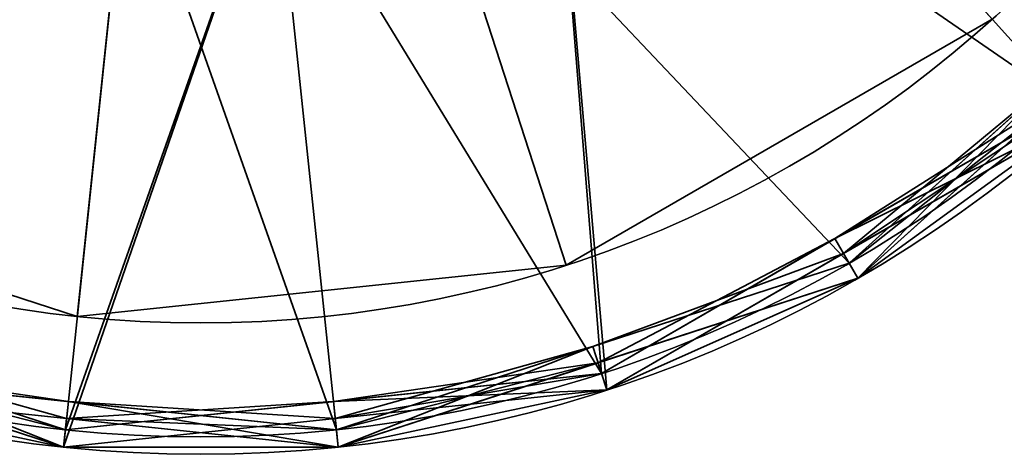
# Model space of a CAD drawing. Header units: millimetres. Extents: x -508 to 6708, y -115 to 193.
# Tile 640 of 656: x 1879.97 to 1885.59, y -42.41 to -39.93. Entities that reach past the tile are written whole.
import ezdxf

# ---------------------------------------------------------------- set-up
doc = ezdxf.new("R2010")
doc.units = ezdxf.units.MM
doc.layers.add('151', color=7, linetype='Continuous', true_color=0xffffff)

# ---------------------------------------------------------------- blocks, each defined once
blk = doc.blocks.new('UG_SURFACE_018')
at = {"layer": '151', "color": 253, "linetype": 'Continuous', "lineweight": 35}
for points in [[(1882.2361, -38.7172, 302.5), (1883.6765, -37.8856, 302.5), (1885.5166, -39.9292, 302.5), (1883.0858, -41.3326, 302.5)], [(1883.0858, -41.3326, 303), (1885.5166, -39.9292, 303), (1883.6765, -37.8856, 303), (1882.2361, -38.7172, 303)], [(1878.9999, -38.3771, 302.5), (1880.5819, -38.8911, 302.5), (1880.2944, -41.626, 302.5), (1877.625, -40.7587, 302.5)], [(1877.625, -40.7587, 303), (1880.2944, -41.626, 303), (1880.5819, -38.8911, 303), (1878.9999, -38.3771, 303)], [(1883.0858, -41.3326, 302.5), (1880.2944, -41.626, 302.5), (1880.5819, -38.8911, 302.5), (1882.2361, -38.7172, 302.5)], [(1882.2361, -38.7172, 303), (1880.5819, -38.8911, 303), (1880.2944, -41.626, 303), (1883.0858, -41.3326, 303)], [(1883.0858, -41.3326, 303), (1883.0858, -41.3326, 302.5), (1885.5166, -39.9292, 302.5), (1885.5166, -39.9292, 303)], [(1877.625, -40.7587, 303), (1877.625, -40.7587, 302.5), (1880.2944, -41.626, 302.5), (1880.2944, -41.626, 303)], [(1880.2944, -41.626, 303), (1880.2944, -41.626, 302.5), (1883.0858, -41.3326, 302.5), (1883.0858, -41.3326, 303)]]:
    blk.add_3dface(points, dxfattribs=at)
blk = doc.blocks.new('UG_SURFACE_019')
at = {"layer": '151', "color": 253, "linetype": 'Continuous', "lineweight": 35}
for points in [[(1882.2361, -38.7172, 350.5), (1883.6765, -37.8856, 350.5), (1885.5166, -39.9292, 350.5), (1883.0858, -41.3326, 350.5)], [(1883.0858, -41.3326, 351), (1885.5166, -39.9292, 351), (1883.6765, -37.8856, 351), (1882.2361, -38.7172, 351)], [(1878.9999, -38.3771, 350.5), (1880.5819, -38.8911, 350.5), (1880.2944, -41.626, 350.5), (1877.625, -40.7587, 350.5)], [(1877.625, -40.7587, 351), (1880.2944, -41.626, 351), (1880.5819, -38.8911, 351), (1878.9999, -38.3771, 351)], [(1883.0858, -41.3326, 350.5), (1880.2944, -41.626, 350.5), (1880.5819, -38.8911, 350.5), (1882.2361, -38.7172, 350.5)], [(1882.2361, -38.7172, 351), (1880.5819, -38.8911, 351), (1880.2944, -41.626, 351), (1883.0858, -41.3326, 351)], [(1883.0858, -41.3326, 351), (1883.0858, -41.3326, 350.5), (1885.5166, -39.9292, 350.5), (1885.5166, -39.9292, 351)], [(1877.625, -40.7587, 351), (1877.625, -40.7587, 350.5), (1880.2944, -41.626, 350.5), (1880.2944, -41.626, 351)], [(1880.2944, -41.626, 351), (1880.2944, -41.626, 350.5), (1883.0858, -41.3326, 350.5), (1883.0858, -41.3326, 351)]]:
    blk.add_3dface(points, dxfattribs=at)
blk = doc.blocks.new('UG_SURFACE_020')
at = {"layer": '151', "color": 252, "linetype": 'Continuous', "lineweight": 35}
for points in [[(1886.0185, -40.4866, 303), (1883.3176, -42.0459, 303), (1883, -38.3771, 303), (1884.2361, -37.2641, 303)], [(1884.2361, -37.2641, 350.5), (1883, -38.3771, 350.5), (1883.3176, -42.0459, 350.5), (1886.0185, -40.4866, 350.5)], [(1884.2361, -37.2641, 303), (1887.8516, -37.9635, 303), (1886.0185, -40.4866, 303)], [(1886.0185, -40.4866, 350.5), (1887.8516, -37.9635, 350.5), (1884.2361, -37.2641, 350.5)], [(1883.3176, -42.0459, 303), (1880.216, -42.3719, 303), (1881.4181, -38.8911, 303), (1883, -38.3771, 303)], [(1883, -38.3771, 350.5), (1881.4181, -38.8911, 350.5), (1880.216, -42.3719, 350.5), (1883.3176, -42.0459, 350.5)], [(1879.764, -38.7172, 303), (1881.4181, -38.8911, 303), (1880.216, -42.3719, 303), (1877.25, -41.4082, 303)], [(1877.25, -41.4082, 350.5), (1880.216, -42.3719, 350.5), (1881.4181, -38.8911, 350.5), (1879.764, -38.7172, 350.5)], [(1883.3176, -42.0459, 350.5), (1883.3176, -42.0459, 303), (1886.0185, -40.4866, 303), (1886.0185, -40.4866, 350.5)], [(1877.25, -41.4082, 350.5), (1877.25, -41.4082, 303), (1880.216, -42.3719, 303), (1880.216, -42.3719, 350.5)], [(1880.216, -42.3719, 350.5), (1880.216, -42.3719, 303), (1883.3176, -42.0459, 303), (1883.3176, -42.0459, 350.5)]]:
    blk.add_3dface(points, dxfattribs=at)
blk = doc.blocks.new('UG_SURFACE_021')
at = {"layer": '151', "color": 252, "linetype": 'Continuous', "lineweight": 35}
for points in [[(1876.0484, -40.4123, 276.5), (1874.2398, -37.9229, 276.5), (1873.6, -34.913, 276.5), (1881, -34.913, 276.5)], [(1875.0132, -39.2626, 377), (1877.3, -41.3216, 377), (1880.2265, -42.2725, 377), (1881, -34.913, 377)], [(1881.7735, -42.2725, 276.5), (1878.7133, -41.9508, 276.5), (1876.0484, -40.4123, 276.5), (1881, -34.913, 276.5)], [(1880.2265, -42.2725, 377), (1883.2867, -41.9508, 377), (1885.9515, -40.4123, 377), (1881, -34.913, 377)], [(1885.9515, -40.4123, 377), (1887.7603, -37.9229, 377), (1888.4, -34.913, 377), (1881, -34.913, 377)], [(1886.9867, -39.2626, 276.5), (1884.6999, -41.3216, 276.5), (1881.7735, -42.2725, 276.5), (1881, -34.913, 276.5)], [(1885.9515, -40.4123, 302.5), (1887.7603, -37.9229, 302.5), (1884.2361, -37.2641, 302.5), (1883, -38.3771, 302.5)], [(1882.2361, -38.7172, 351), (1883.6765, -37.8856, 351), (1886.9867, -39.2626, 351), (1884.6999, -41.3216, 351)], [(1878.9999, -38.3771, 351), (1880.5819, -38.8911, 351), (1881.7735, -42.2725, 351), (1878.7133, -41.9508, 351)], [(1883.2867, -41.9508, 302.5), (1885.9515, -40.4123, 302.5), (1883, -38.3771, 302.5), (1881.4181, -38.8911, 302.5)], [(1877.3, -41.3216, 302.5), (1880.2265, -42.2725, 302.5), (1881.4181, -38.8911, 302.5), (1879.764, -38.7172, 302.5)], [(1884.6999, -41.3216, 351), (1881.7735, -42.2725, 351), (1880.5819, -38.8911, 351), (1882.2361, -38.7172, 351)], [(1881.4181, -38.8911, 302.5), (1880.2265, -42.2725, 302.5), (1883.2867, -41.9508, 302.5)], [(1884.6999, -41.3216, 351), (1886.9867, -39.2626, 351), (1887.0677, -39.3214, 351.1), (1885.9088, -40.3648, 351.1)], [(1887.0677, -39.3214, 276.6), (1884.75, -41.4082, 276.6), (1884.6999, -41.3216, 276.5), (1886.9867, -39.2626, 276.5)], [(1885.8434, -40.2921, 280.5), (1886.9867, -39.2626, 280.5), (1887.0677, -39.3214, 280.6), (1884.75, -41.4082, 280.6)], [(1884.75, -41.4082, 280.6), (1887.0677, -39.3214, 280.6), (1886.0185, -40.4866, 302.4)], [(1884.75, -41.4082, 276.6), (1887.0677, -39.3214, 276.6), (1886.0185, -40.4866, 280.4)], [(1885.8434, -40.2921, 280.5), (1884.6999, -41.3216, 280.5), (1884.6681, -41.2663, 280.4)], [(1884.6681, -41.2663, 280.4), (1886.0185, -40.4866, 280.4), (1885.8434, -40.2921, 280.5)], [(1884.75, -41.4082, 280.6), (1884.6999, -41.3216, 280.5), (1885.8434, -40.2921, 280.5)], [(1884.6191, -41.1816, 373), (1885.9515, -40.4123, 373), (1885.9088, -40.3648, 373.1)], [(1885.9088, -40.3648, 373.1), (1884.75, -41.4082, 373.1), (1884.6191, -41.1816, 373)], [(1885.9088, -40.3648, 351.1), (1884.75, -41.4082, 351.1), (1884.6999, -41.3216, 351)], [(1884.75, -41.4082, 351.1), (1885.9088, -40.3648, 351.1), (1886.0185, -40.4866, 372.9)], [(1884.75, -41.4082, 373.1), (1885.9088, -40.3648, 373.1), (1886.0185, -40.4866, 376.9)], [(1883.3176, -42.0459, 376.9), (1886.0185, -40.4866, 376.9), (1885.9515, -40.4123, 377), (1883.2867, -41.9508, 377)], [(1885.9515, -40.4123, 302.5), (1883.2867, -41.9508, 302.5), (1883.3176, -42.0459, 302.4), (1884.6681, -41.2663, 302.4)], [(1886.0185, -40.4866, 372.9), (1885.9515, -40.4123, 373), (1884.6191, -41.1816, 373)], [(1884.6681, -41.2663, 302.4), (1886.0185, -40.4866, 302.4), (1885.9515, -40.4123, 302.5)], [(1884.6191, -41.1816, 373), (1883.2867, -41.9508, 373), (1883.3176, -42.0459, 372.9), (1886.0185, -40.4866, 372.9)], [(1886.0185, -40.4866, 372.9), (1883.3176, -42.0459, 372.9), (1884.75, -41.4082, 351.1)], [(1886.0185, -40.4866, 376.9), (1883.3176, -42.0459, 376.9), (1884.75, -41.4082, 373.1)], [(1886.0185, -40.4866, 302.4), (1884.6681, -41.2663, 302.4), (1884.75, -41.4082, 280.6)], [(1886.0185, -40.4866, 280.4), (1884.6681, -41.2663, 280.4), (1884.75, -41.4082, 276.6)], [(1884.6191, -41.1816, 373), (1884.75, -41.4082, 373.1), (1883.2669, -41.8901, 373.1)], [(1883.2669, -41.8901, 373.1), (1883.2867, -41.9508, 373), (1884.6191, -41.1816, 373)], [(1883.2368, -41.797, 280.5), (1883.3176, -42.0459, 280.4), (1884.6681, -41.2663, 280.4)], [(1884.6681, -41.2663, 280.4), (1884.6999, -41.3216, 280.5), (1883.2368, -41.797, 280.5)], [(1884.75, -41.4082, 280.6), (1884.6681, -41.2663, 302.4), (1883.3176, -42.0459, 302.4)], [(1884.75, -41.4082, 276.6), (1884.6681, -41.2663, 280.4), (1883.3176, -42.0459, 280.4)], [(1878.7632, -41.797, 373), (1877.3, -41.3216, 373), (1877.25, -41.4082, 372.9), (1880.216, -42.3719, 372.9)], [(1877.25, -41.4082, 376.9), (1880.216, -42.3719, 376.9), (1880.2265, -42.2725, 377), (1877.3, -41.3216, 377)], [(1880.2265, -42.2725, 302.5), (1877.3, -41.3216, 302.5), (1877.25, -41.4082, 302.4), (1878.733, -41.8901, 302.4)], [(1881.7735, -42.2725, 351), (1884.6999, -41.3216, 351), (1884.75, -41.4082, 351.1), (1883.2669, -41.8901, 351.1)], [(1884.75, -41.4082, 276.6), (1881.784, -42.3719, 276.6), (1881.7735, -42.2725, 276.5), (1884.6999, -41.3216, 276.5)], [(1883.2368, -41.797, 280.5), (1884.6999, -41.3216, 280.5), (1884.75, -41.4082, 280.6), (1881.784, -42.3719, 280.6)], [(1878.6824, -42.0459, 351.1), (1880.216, -42.3719, 372.9), (1877.25, -41.4082, 372.9)], [(1880.216, -42.3719, 376.9), (1877.25, -41.4082, 376.9), (1878.6824, -42.0459, 373.1)], [(1883.3176, -42.0459, 302.4), (1881.784, -42.3719, 280.6), (1884.75, -41.4082, 280.6)], [(1883.3176, -42.0459, 280.4), (1881.784, -42.3719, 276.6), (1884.75, -41.4082, 276.6)], [(1883.3176, -42.0459, 372.9), (1883.2669, -41.8901, 351.1), (1884.75, -41.4082, 351.1)], [(1883.3176, -42.0459, 376.9), (1883.2669, -41.8901, 373.1), (1884.75, -41.4082, 373.1)], [(1880.2332, -42.2089, 373.1), (1878.6824, -42.0459, 373.1), (1878.7632, -41.797, 373)], [(1880.216, -42.3719, 372.9), (1880.2265, -42.2725, 373), (1878.7632, -41.797, 373)], [(1878.7632, -41.797, 373), (1880.2265, -42.2725, 373), (1880.2332, -42.2089, 373.1)], [(1883.2368, -41.797, 280.5), (1881.7735, -42.2725, 280.5), (1881.7668, -42.2089, 280.4)], [(1881.7668, -42.2089, 280.4), (1883.3176, -42.0459, 280.4), (1883.2368, -41.797, 280.5)], [(1881.784, -42.3719, 280.6), (1881.7735, -42.2725, 280.5), (1883.2368, -41.797, 280.5)], [(1880.216, -42.3719, 302.4), (1878.733, -41.8901, 302.4), (1878.6824, -42.0459, 280.6)], [(1880.216, -42.3719, 280.4), (1878.733, -41.8901, 280.4), (1878.6824, -42.0459, 276.6)], [(1880.2434, -42.1117, 280.5), (1878.7133, -41.9508, 280.5), (1878.733, -41.8901, 280.4)], [(1878.733, -41.8901, 302.4), (1880.216, -42.3719, 302.4), (1880.2265, -42.2725, 302.5)], [(1878.733, -41.8901, 280.4), (1880.216, -42.3719, 280.4), (1880.2434, -42.1117, 280.5)], [(1881.7567, -42.1117, 373), (1883.2867, -41.9508, 373), (1883.2669, -41.8901, 373.1)], [(1883.2669, -41.8901, 373.1), (1881.784, -42.3719, 373.1), (1881.7567, -42.1117, 373)], [(1883.2669, -41.8901, 351.1), (1881.784, -42.3719, 351.1), (1881.7735, -42.2725, 351)], [(1881.784, -42.3719, 351.1), (1883.2669, -41.8901, 351.1), (1883.3176, -42.0459, 372.9)], [(1881.784, -42.3719, 373.1), (1883.2669, -41.8901, 373.1), (1883.3176, -42.0459, 376.9)], [(1880.2332, -42.2089, 351.1), (1878.6824, -42.0459, 351.1), (1878.7133, -41.9508, 351), (1881.7735, -42.2725, 351)], [(1881.784, -42.3719, 280.6), (1878.6824, -42.0459, 280.6), (1878.7133, -41.9508, 280.5), (1880.2434, -42.1117, 280.5)], [(1881.784, -42.3719, 276.6), (1878.6824, -42.0459, 276.6), (1878.7133, -41.9508, 276.5), (1881.7735, -42.2725, 276.5)], [(1880.216, -42.3719, 376.9), (1883.3176, -42.0459, 376.9), (1883.2867, -41.9508, 377), (1880.2265, -42.2725, 377)], [(1883.2867, -41.9508, 302.5), (1880.2265, -42.2725, 302.5), (1880.216, -42.3719, 302.4), (1881.7668, -42.2089, 302.4)], [(1883.3176, -42.0459, 372.9), (1883.2867, -41.9508, 373), (1881.7567, -42.1117, 373)], [(1881.7668, -42.2089, 302.4), (1883.3176, -42.0459, 302.4), (1883.2867, -41.9508, 302.5)], [(1878.6824, -42.0459, 351.1), (1880.2332, -42.2089, 351.1), (1880.216, -42.3719, 372.9)], [(1878.6824, -42.0459, 373.1), (1880.2332, -42.2089, 373.1), (1880.216, -42.3719, 376.9)], [(1880.216, -42.3719, 302.4), (1878.6824, -42.0459, 280.6), (1881.784, -42.3719, 280.6)], [(1880.216, -42.3719, 280.4), (1878.6824, -42.0459, 276.6), (1881.784, -42.3719, 276.6)], [(1881.784, -42.3719, 351.1), (1883.3176, -42.0459, 372.9), (1880.216, -42.3719, 372.9)], [(1881.7567, -42.1117, 373), (1880.2265, -42.2725, 373), (1880.216, -42.3719, 372.9), (1883.3176, -42.0459, 372.9)], [(1881.784, -42.3719, 373.1), (1883.3176, -42.0459, 376.9), (1880.216, -42.3719, 376.9)], [(1883.3176, -42.0459, 302.4), (1881.7668, -42.2089, 302.4), (1881.784, -42.3719, 280.6)], [(1883.3176, -42.0459, 280.4), (1881.7668, -42.2089, 280.4), (1881.784, -42.3719, 276.6)], [(1880.2434, -42.1117, 280.5), (1880.216, -42.3719, 280.4), (1881.7668, -42.2089, 280.4)], [(1880.2332, -42.2089, 373.1), (1880.2265, -42.2725, 373), (1881.7567, -42.1117, 373)], [(1881.7567, -42.1117, 373), (1881.784, -42.3719, 373.1), (1880.2332, -42.2089, 373.1)], [(1880.2434, -42.1117, 280.5), (1881.7735, -42.2725, 280.5), (1881.784, -42.3719, 280.6)], [(1881.7668, -42.2089, 280.4), (1881.7735, -42.2725, 280.5), (1880.2434, -42.1117, 280.5)], [(1880.216, -42.3719, 372.9), (1880.2332, -42.2089, 351.1), (1881.784, -42.3719, 351.1)], [(1880.216, -42.3719, 376.9), (1880.2332, -42.2089, 373.1), (1881.784, -42.3719, 373.1)], [(1881.784, -42.3719, 280.6), (1881.7668, -42.2089, 302.4), (1880.216, -42.3719, 302.4)], [(1881.784, -42.3719, 276.6), (1881.7668, -42.2089, 280.4), (1880.216, -42.3719, 280.4)], [(1881.7735, -42.2725, 351), (1881.784, -42.3719, 351.1), (1880.2332, -42.2089, 351.1)]]:
    blk.add_3dface(points, dxfattribs=at)
blk = doc.blocks.new('UG_SURFACE_022')
at = {"layer": '151', "color": 252, "linetype": 'Continuous', "lineweight": 35}
for points in [[(1876.0484, -40.4123, 1711.5), (1874.2398, -37.9229, 1711.5), (1873.6, -34.913, 1711.5), (1881, -34.913, 1711.5)], [(1875.0132, -39.2626, 1812), (1877.3, -41.3216, 1812), (1880.2265, -42.2725, 1812), (1881, -34.913, 1812)], [(1881.7735, -42.2725, 1711.5), (1878.7133, -41.9508, 1711.5), (1876.0484, -40.4123, 1711.5), (1881, -34.913, 1711.5)], [(1880.2265, -42.2725, 1812), (1883.2867, -41.9508, 1812), (1885.9515, -40.4123, 1812), (1881, -34.913, 1812)], [(1885.9515, -40.4123, 1812), (1887.7603, -37.9229, 1812), (1888.4, -34.913, 1812), (1881, -34.913, 1812)], [(1886.9867, -39.2626, 1711.5), (1884.6999, -41.3216, 1711.5), (1881.7735, -42.2725, 1711.5), (1881, -34.913, 1711.5)], [(1884.2361, -37.2641, 1737.5), (1883, -38.3771, 1737.5), (1883.2867, -41.9508, 1737.5), (1885.9515, -40.4123, 1737.5)], [(1885.9515, -40.4123, 1737.5), (1887.7603, -37.9229, 1737.5), (1884.2361, -37.2641, 1737.5)], [(1882.2361, -38.7172, 1786), (1883.6765, -37.8856, 1786), (1886.9867, -39.2626, 1786), (1884.6999, -41.3216, 1786)], [(1878.9999, -38.3771, 1786), (1880.5819, -38.8911, 1786), (1881.7735, -42.2725, 1786), (1878.7133, -41.9508, 1786)], [(1883, -38.3771, 1737.5), (1881.4181, -38.8911, 1737.5), (1880.2265, -42.2725, 1737.5), (1883.2867, -41.9508, 1737.5)], [(1877.3, -41.3216, 1737.5), (1880.2265, -42.2725, 1737.5), (1881.4181, -38.8911, 1737.5), (1879.764, -38.7172, 1737.5)], [(1884.6999, -41.3216, 1786), (1881.7735, -42.2725, 1786), (1880.5819, -38.8911, 1786), (1882.2361, -38.7172, 1786)], [(1884.6999, -41.3216, 1786), (1886.9867, -39.2626, 1786), (1887.0677, -39.3214, 1786.1), (1885.9088, -40.3648, 1786.1)], [(1887.0677, -39.3214, 1711.5999), (1884.75, -41.4082, 1711.5999), (1884.6999, -41.3216, 1711.5), (1886.9867, -39.2626, 1711.5)], [(1885.8434, -40.2921, 1715.5), (1886.9867, -39.2626, 1715.5), (1887.0677, -39.3214, 1715.6), (1884.75, -41.4082, 1715.6)], [(1884.75, -41.4082, 1715.6), (1887.0677, -39.3214, 1715.6), (1886.0185, -40.4866, 1737.4001)], [(1884.75, -41.4082, 1711.5999), (1887.0677, -39.3214, 1711.5999), (1886.0185, -40.4866, 1715.4)], [(1885.8434, -40.2921, 1715.5), (1884.6999, -41.3216, 1715.5), (1884.6681, -41.2663, 1715.4)], [(1884.6681, -41.2663, 1715.4), (1886.0185, -40.4866, 1715.4), (1885.8434, -40.2921, 1715.5)], [(1884.75, -41.4082, 1715.6), (1884.6999, -41.3216, 1715.5), (1885.8434, -40.2921, 1715.5)], [(1884.6191, -41.1816, 1808), (1885.9515, -40.4123, 1808), (1885.9088, -40.3648, 1808.1)], [(1885.9088, -40.3648, 1808.1), (1884.75, -41.4082, 1808.1), (1884.6191, -41.1816, 1808)], [(1885.9088, -40.3648, 1786.1), (1884.75, -41.4082, 1786.1), (1884.6999, -41.3216, 1786)], [(1884.75, -41.4082, 1786.1), (1885.9088, -40.3648, 1786.1), (1886.0185, -40.4866, 1807.9)], [(1884.75, -41.4082, 1808.1), (1885.9088, -40.3648, 1808.1), (1886.0185, -40.4866, 1811.9)], [(1883.3176, -42.0459, 1811.9), (1886.0185, -40.4866, 1811.9), (1885.9515, -40.4123, 1812), (1883.2867, -41.9508, 1812)], [(1885.9515, -40.4123, 1737.5), (1883.2867, -41.9508, 1737.5), (1883.3176, -42.0459, 1737.4001), (1884.6681, -41.2663, 1737.4001)], [(1886.0185, -40.4866, 1807.9), (1885.9515, -40.4123, 1808), (1884.6191, -41.1816, 1808)], [(1884.6681, -41.2663, 1737.4001), (1886.0185, -40.4866, 1737.4001), (1885.9515, -40.4123, 1737.5)], [(1884.6191, -41.1816, 1808), (1883.2867, -41.9508, 1808), (1883.3176, -42.0459, 1807.9), (1886.0185, -40.4866, 1807.9)], [(1886.0185, -40.4866, 1807.9), (1883.3176, -42.0459, 1807.9), (1884.75, -41.4082, 1786.1)], [(1886.0185, -40.4866, 1811.9), (1883.3176, -42.0459, 1811.9), (1884.75, -41.4082, 1808.1)], [(1886.0185, -40.4866, 1737.4001), (1884.6681, -41.2663, 1737.4001), (1884.75, -41.4082, 1715.6)], [(1886.0185, -40.4866, 1715.4), (1884.6681, -41.2663, 1715.4), (1884.75, -41.4082, 1711.5999)], [(1884.6191, -41.1816, 1808), (1884.75, -41.4082, 1808.1), (1883.2669, -41.8901, 1808.1)], [(1883.2669, -41.8901, 1808.1), (1883.2867, -41.9508, 1808), (1884.6191, -41.1816, 1808)], [(1883.2368, -41.797, 1715.5), (1883.3176, -42.0459, 1715.4), (1884.6681, -41.2663, 1715.4)], [(1884.6681, -41.2663, 1715.4), (1884.6999, -41.3216, 1715.5), (1883.2368, -41.797, 1715.5)], [(1884.75, -41.4082, 1715.6), (1884.6681, -41.2663, 1737.4001), (1883.3176, -42.0459, 1737.4001)], [(1884.75, -41.4082, 1711.5999), (1884.6681, -41.2663, 1715.4), (1883.3176, -42.0459, 1715.4)], [(1878.7632, -41.797, 1808), (1877.3, -41.3216, 1808), (1877.25, -41.4082, 1807.9), (1880.216, -42.3719, 1807.9)], [(1877.25, -41.4082, 1811.9), (1880.216, -42.3719, 1811.9), (1880.2265, -42.2725, 1812), (1877.3, -41.3216, 1812)], [(1880.2265, -42.2725, 1737.5), (1877.3, -41.3216, 1737.5), (1877.25, -41.4082, 1737.4001), (1878.733, -41.8901, 1737.4001)], [(1881.7735, -42.2725, 1786), (1884.6999, -41.3216, 1786), (1884.75, -41.4082, 1786.1), (1883.2669, -41.8901, 1786.1)], [(1884.75, -41.4082, 1711.5999), (1881.784, -42.3719, 1711.5999), (1881.7735, -42.2725, 1711.5), (1884.6999, -41.3216, 1711.5)], [(1883.2368, -41.797, 1715.5), (1884.6999, -41.3216, 1715.5), (1884.75, -41.4082, 1715.6), (1881.784, -42.3719, 1715.6)], [(1880.216, -42.3719, 1807.9), (1877.25, -41.4082, 1807.9), (1878.6824, -42.0459, 1786.1)], [(1878.6824, -42.0459, 1808.1), (1880.216, -42.3719, 1811.9), (1877.25, -41.4082, 1811.9)], [(1883.3176, -42.0459, 1737.4001), (1881.784, -42.3719, 1715.6), (1884.75, -41.4082, 1715.6)], [(1883.3176, -42.0459, 1715.4), (1881.784, -42.3719, 1711.5999), (1884.75, -41.4082, 1711.5999)], [(1883.3176, -42.0459, 1807.9), (1883.2669, -41.8901, 1786.1), (1884.75, -41.4082, 1786.1)], [(1883.3176, -42.0459, 1811.9), (1883.2669, -41.8901, 1808.1), (1884.75, -41.4082, 1808.1)], [(1880.2332, -42.2089, 1808.1), (1878.6824, -42.0459, 1808.1), (1878.7632, -41.797, 1808)], [(1880.216, -42.3719, 1807.9), (1880.2265, -42.2725, 1808), (1878.7632, -41.797, 1808)], [(1878.7632, -41.797, 1808), (1880.2265, -42.2725, 1808), (1880.2332, -42.2089, 1808.1)], [(1883.2368, -41.797, 1715.5), (1881.7735, -42.2725, 1715.5), (1881.7668, -42.2089, 1715.4)], [(1881.7668, -42.2089, 1715.4), (1883.3176, -42.0459, 1715.4), (1883.2368, -41.797, 1715.5)], [(1881.784, -42.3719, 1715.6), (1881.7735, -42.2725, 1715.5), (1883.2368, -41.797, 1715.5)], [(1880.216, -42.3719, 1737.4001), (1878.733, -41.8901, 1737.4001), (1878.6824, -42.0459, 1715.6)], [(1880.216, -42.3719, 1715.4), (1878.733, -41.8901, 1715.4), (1878.6824, -42.0459, 1711.5999)], [(1880.2434, -42.1117, 1715.5), (1878.7133, -41.9508, 1715.5), (1878.733, -41.8901, 1715.4)], [(1878.733, -41.8901, 1737.4001), (1880.216, -42.3719, 1737.4001), (1880.2265, -42.2725, 1737.5)], [(1878.733, -41.8901, 1715.4), (1880.216, -42.3719, 1715.4), (1880.2434, -42.1117, 1715.5)], [(1881.7567, -42.1117, 1808), (1883.2867, -41.9508, 1808), (1883.2669, -41.8901, 1808.1)], [(1883.2669, -41.8901, 1808.1), (1881.784, -42.3719, 1808.1), (1881.7567, -42.1117, 1808)], [(1883.2669, -41.8901, 1786.1), (1881.784, -42.3719, 1786.1), (1881.7735, -42.2725, 1786)], [(1881.784, -42.3719, 1786.1), (1883.2669, -41.8901, 1786.1), (1883.3176, -42.0459, 1807.9)], [(1881.784, -42.3719, 1808.1), (1883.2669, -41.8901, 1808.1), (1883.3176, -42.0459, 1811.9)], [(1880.2332, -42.2089, 1786.1), (1878.6824, -42.0459, 1786.1), (1878.7133, -41.9508, 1786), (1881.7735, -42.2725, 1786)], [(1881.784, -42.3719, 1715.6), (1878.6824, -42.0459, 1715.6), (1878.7133, -41.9508, 1715.5), (1880.2434, -42.1117, 1715.5)], [(1881.784, -42.3719, 1711.5999), (1878.6824, -42.0459, 1711.5999), (1878.7133, -41.9508, 1711.5), (1881.7735, -42.2725, 1711.5)], [(1880.216, -42.3719, 1811.9), (1883.3176, -42.0459, 1811.9), (1883.2867, -41.9508, 1812), (1880.2265, -42.2725, 1812)], [(1883.2867, -41.9508, 1737.5), (1880.2265, -42.2725, 1737.5), (1880.216, -42.3719, 1737.4001), (1881.7668, -42.2089, 1737.4001)], [(1883.3176, -42.0459, 1807.9), (1883.2867, -41.9508, 1808), (1881.7567, -42.1117, 1808)], [(1881.7668, -42.2089, 1737.4001), (1883.3176, -42.0459, 1737.4001), (1883.2867, -41.9508, 1737.5)], [(1878.6824, -42.0459, 1786.1), (1880.2332, -42.2089, 1786.1), (1880.216, -42.3719, 1807.9)], [(1878.6824, -42.0459, 1808.1), (1880.2332, -42.2089, 1808.1), (1880.216, -42.3719, 1811.9)], [(1880.216, -42.3719, 1737.4001), (1878.6824, -42.0459, 1715.6), (1881.784, -42.3719, 1715.6)], [(1880.216, -42.3719, 1715.4), (1878.6824, -42.0459, 1711.5999), (1881.784, -42.3719, 1711.5999)], [(1881.784, -42.3719, 1786.1), (1883.3176, -42.0459, 1807.9), (1880.216, -42.3719, 1807.9)], [(1881.7567, -42.1117, 1808), (1880.2265, -42.2725, 1808), (1880.216, -42.3719, 1807.9), (1883.3176, -42.0459, 1807.9)], [(1881.784, -42.3719, 1808.1), (1883.3176, -42.0459, 1811.9), (1880.216, -42.3719, 1811.9)], [(1883.3176, -42.0459, 1737.4001), (1881.7668, -42.2089, 1737.4001), (1881.784, -42.3719, 1715.6)], [(1883.3176, -42.0459, 1715.4), (1881.7668, -42.2089, 1715.4), (1881.784, -42.3719, 1711.5999)], [(1880.2434, -42.1117, 1715.5), (1880.216, -42.3719, 1715.4), (1881.7668, -42.2089, 1715.4)], [(1880.2332, -42.2089, 1808.1), (1880.2265, -42.2725, 1808), (1881.7567, -42.1117, 1808)], [(1881.7567, -42.1117, 1808), (1881.784, -42.3719, 1808.1), (1880.2332, -42.2089, 1808.1)], [(1880.2434, -42.1117, 1715.5), (1881.7735, -42.2725, 1715.5), (1881.784, -42.3719, 1715.6)], [(1881.7668, -42.2089, 1715.4), (1881.7735, -42.2725, 1715.5), (1880.2434, -42.1117, 1715.5)], [(1880.216, -42.3719, 1807.9), (1880.2332, -42.2089, 1786.1), (1881.784, -42.3719, 1786.1)], [(1880.216, -42.3719, 1811.9), (1880.2332, -42.2089, 1808.1), (1881.784, -42.3719, 1808.1)], [(1881.784, -42.3719, 1715.6), (1881.7668, -42.2089, 1737.4001), (1880.216, -42.3719, 1737.4001)], [(1881.784, -42.3719, 1711.5999), (1881.7668, -42.2089, 1715.4), (1880.216, -42.3719, 1715.4)], [(1881.7735, -42.2725, 1786), (1881.784, -42.3719, 1786.1), (1880.2332, -42.2089, 1786.1)]]:
    blk.add_3dface(points, dxfattribs=at)
blk = doc.blocks.new('UG_SURFACE_023')
at = {"layer": '151', "color": 253, "linetype": 'Continuous', "lineweight": 35}
for points in [[(1882.2361, -38.7172, 1487.5), (1883.6765, -37.8856, 1487.5), (1885.5166, -39.9292, 1487.5), (1883.0858, -41.3326, 1487.5)], [(1883.0858, -41.3326, 1488), (1885.5166, -39.9292, 1488), (1883.6765, -37.8856, 1488), (1882.2361, -38.7172, 1488)], [(1878.9999, -38.3771, 1487.5), (1880.5819, -38.8911, 1487.5), (1880.2944, -41.626, 1487.5), (1877.625, -40.7587, 1487.5)], [(1877.625, -40.7587, 1488), (1880.2944, -41.626, 1488), (1880.5819, -38.8911, 1488), (1878.9999, -38.3771, 1488)], [(1883.0858, -41.3326, 1487.5), (1880.2944, -41.626, 1487.5), (1880.5819, -38.8911, 1487.5), (1882.2361, -38.7172, 1487.5)], [(1882.2361, -38.7172, 1488), (1880.5819, -38.8911, 1488), (1880.2944, -41.626, 1488), (1883.0858, -41.3326, 1488)], [(1883.0858, -41.3326, 1488), (1883.0858, -41.3326, 1487.5), (1885.5166, -39.9292, 1487.5), (1885.5166, -39.9292, 1488)], [(1877.625, -40.7587, 1488), (1877.625, -40.7587, 1487.5), (1880.2944, -41.626, 1487.5), (1880.2944, -41.626, 1488)], [(1880.2944, -41.626, 1488), (1880.2944, -41.626, 1487.5), (1883.0858, -41.3326, 1487.5), (1883.0858, -41.3326, 1488)]]:
    blk.add_3dface(points, dxfattribs=at)
blk = doc.blocks.new('UG_SURFACE_024')
at = {"layer": '151', "color": 253, "linetype": 'Continuous', "lineweight": 35}
for points in [[(1882.2361, -38.7172, 1535.5), (1883.6765, -37.8856, 1535.5), (1885.5166, -39.9292, 1535.5), (1883.0858, -41.3326, 1535.5)], [(1883.0858, -41.3326, 1536), (1885.5166, -39.9292, 1536), (1883.6765, -37.8856, 1536), (1882.2361, -38.7172, 1536)], [(1878.9999, -38.3771, 1535.5), (1880.5819, -38.8911, 1535.5), (1880.2944, -41.626, 1535.5), (1877.625, -40.7587, 1535.5)], [(1877.625, -40.7587, 1536), (1880.2944, -41.626, 1536), (1880.5819, -38.8911, 1536), (1878.9999, -38.3771, 1536)], [(1883.0858, -41.3326, 1535.5), (1880.2944, -41.626, 1535.5), (1880.5819, -38.8911, 1535.5), (1882.2361, -38.7172, 1535.5)], [(1882.2361, -38.7172, 1536), (1880.5819, -38.8911, 1536), (1880.2944, -41.626, 1536), (1883.0858, -41.3326, 1536)], [(1883.0858, -41.3326, 1536), (1883.0858, -41.3326, 1535.5), (1885.5166, -39.9292, 1535.5), (1885.5166, -39.9292, 1536)], [(1877.625, -40.7587, 1536), (1877.625, -40.7587, 1535.5), (1880.2944, -41.626, 1535.5), (1880.2944, -41.626, 1536)], [(1880.2944, -41.626, 1536), (1880.2944, -41.626, 1535.5), (1883.0858, -41.3326, 1535.5), (1883.0858, -41.3326, 1536)]]:
    blk.add_3dface(points, dxfattribs=at)
blk = doc.blocks.new('UG_SURFACE_025')
at = {"layer": '151', "color": 252, "linetype": 'Continuous', "lineweight": 35}
for points in [[(1886.0185, -40.4866, 1488), (1883.3176, -42.0459, 1488), (1883, -38.3771, 1488), (1884.2361, -37.2641, 1488)], [(1884.2361, -37.2641, 1535.5), (1883, -38.3771, 1535.5), (1883.3176, -42.0459, 1535.5), (1886.0185, -40.4866, 1535.5)], [(1884.2361, -37.2641, 1488), (1887.8516, -37.9635, 1488), (1886.0185, -40.4866, 1488)], [(1886.0185, -40.4866, 1535.5), (1887.8516, -37.9635, 1535.5), (1884.2361, -37.2641, 1535.5)], [(1883.3176, -42.0459, 1488), (1880.216, -42.3719, 1488), (1881.4181, -38.8911, 1488), (1883, -38.3771, 1488)], [(1883, -38.3771, 1535.5), (1881.4181, -38.8911, 1535.5), (1880.216, -42.3719, 1535.5), (1883.3176, -42.0459, 1535.5)], [(1879.764, -38.7172, 1488), (1881.4181, -38.8911, 1488), (1880.216, -42.3719, 1488), (1877.25, -41.4082, 1488)], [(1877.25, -41.4082, 1535.5), (1880.216, -42.3719, 1535.5), (1881.4181, -38.8911, 1535.5), (1879.764, -38.7172, 1535.5)], [(1883.3176, -42.0459, 1535.5), (1883.3176, -42.0459, 1488), (1886.0185, -40.4866, 1488), (1886.0185, -40.4866, 1535.5)], [(1877.25, -41.4082, 1535.5), (1877.25, -41.4082, 1488), (1880.216, -42.3719, 1488), (1880.216, -42.3719, 1535.5)], [(1880.216, -42.3719, 1535.5), (1880.216, -42.3719, 1488), (1883.3176, -42.0459, 1488), (1883.3176, -42.0459, 1535.5)]]:
    blk.add_3dface(points, dxfattribs=at)
blk = doc.blocks.new('UG_SURFACE_026')
at = {"layer": '151', "color": 252, "linetype": 'Continuous', "lineweight": 35}
for points in [[(1876.0484, -40.4123, 1461.5), (1874.2398, -37.9229, 1461.5), (1873.6, -34.913, 1461.5), (1881, -34.913, 1461.5)], [(1875.0132, -39.2626, 1562), (1877.3, -41.3216, 1562), (1880.2265, -42.2725, 1562), (1881, -34.913, 1562)], [(1881.7735, -42.2725, 1461.5), (1878.7133, -41.9508, 1461.5), (1876.0484, -40.4123, 1461.5), (1881, -34.913, 1461.5)], [(1880.2265, -42.2725, 1562), (1883.2867, -41.9508, 1562), (1885.9515, -40.4123, 1562), (1881, -34.913, 1562)], [(1885.9515, -40.4123, 1562), (1887.7603, -37.9229, 1562), (1888.4, -34.913, 1562), (1881, -34.913, 1562)], [(1886.9867, -39.2626, 1461.5), (1884.6999, -41.3216, 1461.5), (1881.7735, -42.2725, 1461.5), (1881, -34.913, 1461.5)], [(1884.2361, -37.2641, 1487.5), (1883, -38.3771, 1487.5), (1883.2867, -41.9508, 1487.5), (1885.9515, -40.4123, 1487.5)], [(1885.9515, -40.4123, 1487.5), (1887.7603, -37.9229, 1487.5), (1884.2361, -37.2641, 1487.5)], [(1882.2361, -38.7172, 1536), (1883.6765, -37.8856, 1536), (1886.9867, -39.2626, 1536), (1884.6999, -41.3216, 1536)], [(1878.9999, -38.3771, 1536), (1880.5819, -38.8911, 1536), (1881.7735, -42.2725, 1536), (1878.7133, -41.9508, 1536)], [(1883, -38.3771, 1487.5), (1881.4181, -38.8911, 1487.5), (1880.2265, -42.2725, 1487.5), (1883.2867, -41.9508, 1487.5)], [(1877.3, -41.3216, 1487.5), (1880.2265, -42.2725, 1487.5), (1881.4181, -38.8911, 1487.5), (1879.764, -38.7172, 1487.5)], [(1884.6999, -41.3216, 1536), (1881.7735, -42.2725, 1536), (1880.5819, -38.8911, 1536), (1882.2361, -38.7172, 1536)], [(1884.6999, -41.3216, 1536), (1886.9867, -39.2626, 1536), (1887.0677, -39.3214, 1536.1), (1885.9088, -40.3648, 1536.1)], [(1887.0677, -39.3214, 1461.5999), (1884.75, -41.4082, 1461.5999), (1884.6999, -41.3216, 1461.5), (1886.9867, -39.2626, 1461.5)], [(1885.8434, -40.2921, 1465.5), (1886.9867, -39.2626, 1465.5), (1887.0677, -39.3214, 1465.6), (1884.75, -41.4082, 1465.6)], [(1886.0185, -40.4866, 1487.4001), (1884.75, -41.4082, 1465.6), (1887.0677, -39.3214, 1465.6)], [(1884.75, -41.4082, 1461.5999), (1887.0677, -39.3214, 1461.5999), (1886.0185, -40.4866, 1465.4)], [(1885.8434, -40.2921, 1465.5), (1884.6999, -41.3216, 1465.5), (1884.6681, -41.2663, 1465.4)], [(1884.6681, -41.2663, 1465.4), (1886.0185, -40.4866, 1465.4), (1885.8434, -40.2921, 1465.5)], [(1884.75, -41.4082, 1465.6), (1884.6999, -41.3216, 1465.5), (1885.8434, -40.2921, 1465.5)], [(1884.6191, -41.1816, 1558), (1885.9515, -40.4123, 1558), (1885.9088, -40.3648, 1558.1)], [(1885.9088, -40.3648, 1558.1), (1884.75, -41.4082, 1558.1), (1884.6191, -41.1816, 1558)], [(1885.9088, -40.3648, 1536.1), (1884.75, -41.4082, 1536.1), (1884.6999, -41.3216, 1536)], [(1884.75, -41.4082, 1536.1), (1885.9088, -40.3648, 1536.1), (1886.0185, -40.4866, 1557.9)], [(1884.75, -41.4082, 1558.1), (1885.9088, -40.3648, 1558.1), (1886.0185, -40.4866, 1561.9)], [(1883.3176, -42.0459, 1561.9), (1886.0185, -40.4866, 1561.9), (1885.9515, -40.4123, 1562), (1883.2867, -41.9508, 1562)], [(1885.9515, -40.4123, 1487.5), (1883.2867, -41.9508, 1487.5), (1883.3176, -42.0459, 1487.4001), (1884.6681, -41.2663, 1487.4001)], [(1886.0185, -40.4866, 1557.9), (1885.9515, -40.4123, 1558), (1884.6191, -41.1816, 1558)], [(1884.6681, -41.2663, 1487.4001), (1886.0185, -40.4866, 1487.4001), (1885.9515, -40.4123, 1487.5)], [(1884.6191, -41.1816, 1558), (1883.2867, -41.9508, 1558), (1883.3176, -42.0459, 1557.9), (1886.0185, -40.4866, 1557.9)], [(1884.75, -41.4082, 1536.1), (1886.0185, -40.4866, 1557.9), (1883.3176, -42.0459, 1557.9)], [(1886.0185, -40.4866, 1561.9), (1883.3176, -42.0459, 1561.9), (1884.75, -41.4082, 1558.1)], [(1886.0185, -40.4866, 1487.4001), (1884.6681, -41.2663, 1487.4001), (1884.75, -41.4082, 1465.6)], [(1886.0185, -40.4866, 1465.4), (1884.6681, -41.2663, 1465.4), (1884.75, -41.4082, 1461.5999)], [(1884.6191, -41.1816, 1558), (1884.75, -41.4082, 1558.1), (1883.2669, -41.8901, 1558.1)], [(1883.2669, -41.8901, 1558.1), (1883.2867, -41.9508, 1558), (1884.6191, -41.1816, 1558)], [(1883.2368, -41.797, 1465.5), (1883.3176, -42.0459, 1465.4), (1884.6681, -41.2663, 1465.4)], [(1884.6681, -41.2663, 1465.4), (1884.6999, -41.3216, 1465.5), (1883.2368, -41.797, 1465.5)], [(1884.75, -41.4082, 1465.6), (1884.6681, -41.2663, 1487.4001), (1883.3176, -42.0459, 1487.4001)], [(1884.75, -41.4082, 1461.5999), (1884.6681, -41.2663, 1465.4), (1883.3176, -42.0459, 1465.4)], [(1878.7632, -41.797, 1558), (1877.3, -41.3216, 1558), (1877.25, -41.4082, 1557.9), (1880.216, -42.3719, 1557.9)], [(1877.25, -41.4082, 1561.9), (1880.216, -42.3719, 1561.9), (1880.2265, -42.2725, 1562), (1877.3, -41.3216, 1562)], [(1880.2265, -42.2725, 1487.5), (1877.3, -41.3216, 1487.5), (1877.25, -41.4082, 1487.4001), (1878.733, -41.8901, 1487.4001)], [(1881.7735, -42.2725, 1536), (1884.6999, -41.3216, 1536), (1884.75, -41.4082, 1536.1), (1883.2669, -41.8901, 1536.1)], [(1884.75, -41.4082, 1461.5999), (1881.784, -42.3719, 1461.5999), (1881.7735, -42.2725, 1461.5), (1884.6999, -41.3216, 1461.5)], [(1883.2368, -41.797, 1465.5), (1884.6999, -41.3216, 1465.5), (1884.75, -41.4082, 1465.6), (1881.784, -42.3719, 1465.6)], [(1880.216, -42.3719, 1557.9), (1877.25, -41.4082, 1557.9), (1878.6824, -42.0459, 1536.1)], [(1880.216, -42.3719, 1561.9), (1877.25, -41.4082, 1561.9), (1878.6824, -42.0459, 1558.1)], [(1881.784, -42.3719, 1465.6), (1884.75, -41.4082, 1465.6), (1883.3176, -42.0459, 1487.4001)], [(1883.3176, -42.0459, 1465.4), (1881.784, -42.3719, 1461.5999), (1884.75, -41.4082, 1461.5999)], [(1883.3176, -42.0459, 1557.9), (1883.2669, -41.8901, 1536.1), (1884.75, -41.4082, 1536.1)], [(1883.3176, -42.0459, 1561.9), (1883.2669, -41.8901, 1558.1), (1884.75, -41.4082, 1558.1)], [(1880.2332, -42.2089, 1558.1), (1878.6824, -42.0459, 1558.1), (1878.7632, -41.797, 1558)], [(1880.216, -42.3719, 1557.9), (1880.2265, -42.2725, 1558), (1878.7632, -41.797, 1558)], [(1878.7632, -41.797, 1558), (1880.2265, -42.2725, 1558), (1880.2332, -42.2089, 1558.1)], [(1883.2368, -41.797, 1465.5), (1881.7735, -42.2725, 1465.5), (1881.7668, -42.2089, 1465.4)], [(1881.7668, -42.2089, 1465.4), (1883.3176, -42.0459, 1465.4), (1883.2368, -41.797, 1465.5)], [(1881.784, -42.3719, 1465.6), (1881.7735, -42.2725, 1465.5), (1883.2368, -41.797, 1465.5)], [(1880.216, -42.3719, 1487.4001), (1878.733, -41.8901, 1487.4001), (1878.6824, -42.0459, 1465.6)], [(1880.216, -42.3719, 1465.4), (1878.733, -41.8901, 1465.4), (1878.6824, -42.0459, 1461.5999)], [(1880.2434, -42.1117, 1465.5), (1878.7133, -41.9508, 1465.5), (1878.733, -41.8901, 1465.4)], [(1878.733, -41.8901, 1487.4001), (1880.216, -42.3719, 1487.4001), (1880.2265, -42.2725, 1487.5)], [(1878.733, -41.8901, 1465.4), (1880.216, -42.3719, 1465.4), (1880.2434, -42.1117, 1465.5)], [(1881.7567, -42.1117, 1558), (1883.2867, -41.9508, 1558), (1883.2669, -41.8901, 1558.1)], [(1883.2669, -41.8901, 1558.1), (1881.784, -42.3719, 1558.1), (1881.7567, -42.1117, 1558)], [(1883.2669, -41.8901, 1536.1), (1881.784, -42.3719, 1536.1), (1881.7735, -42.2725, 1536)], [(1881.784, -42.3719, 1536.1), (1883.2669, -41.8901, 1536.1), (1883.3176, -42.0459, 1557.9)], [(1881.784, -42.3719, 1558.1), (1883.2669, -41.8901, 1558.1), (1883.3176, -42.0459, 1561.9)], [(1880.2332, -42.2089, 1536.1), (1878.6824, -42.0459, 1536.1), (1878.7133, -41.9508, 1536), (1881.7735, -42.2725, 1536)], [(1881.784, -42.3719, 1465.6), (1878.6824, -42.0459, 1465.6), (1878.7133, -41.9508, 1465.5), (1880.2434, -42.1117, 1465.5)], [(1881.784, -42.3719, 1461.5999), (1878.6824, -42.0459, 1461.5999), (1878.7133, -41.9508, 1461.5), (1881.7735, -42.2725, 1461.5)], [(1880.216, -42.3719, 1561.9), (1883.3176, -42.0459, 1561.9), (1883.2867, -41.9508, 1562), (1880.2265, -42.2725, 1562)], [(1883.2867, -41.9508, 1487.5), (1880.2265, -42.2725, 1487.5), (1880.216, -42.3719, 1487.4001), (1881.7668, -42.2089, 1487.4001)], [(1883.3176, -42.0459, 1557.9), (1883.2867, -41.9508, 1558), (1881.7567, -42.1117, 1558)], [(1881.7668, -42.2089, 1487.4001), (1883.3176, -42.0459, 1487.4001), (1883.2867, -41.9508, 1487.5)], [(1878.6824, -42.0459, 1536.1), (1880.2332, -42.2089, 1536.1), (1880.216, -42.3719, 1557.9)], [(1878.6824, -42.0459, 1558.1), (1880.2332, -42.2089, 1558.1), (1880.216, -42.3719, 1561.9)], [(1880.216, -42.3719, 1487.4001), (1878.6824, -42.0459, 1465.6), (1881.784, -42.3719, 1465.6)], [(1880.216, -42.3719, 1465.4), (1878.6824, -42.0459, 1461.5999), (1881.784, -42.3719, 1461.5999)], [(1881.784, -42.3719, 1536.1), (1883.3176, -42.0459, 1557.9), (1880.216, -42.3719, 1557.9)], [(1881.7567, -42.1117, 1558), (1880.2265, -42.2725, 1558), (1880.216, -42.3719, 1557.9), (1883.3176, -42.0459, 1557.9)], [(1881.784, -42.3719, 1558.1), (1883.3176, -42.0459, 1561.9), (1880.216, -42.3719, 1561.9)], [(1883.3176, -42.0459, 1487.4001), (1881.7668, -42.2089, 1487.4001), (1881.784, -42.3719, 1465.6)], [(1883.3176, -42.0459, 1465.4), (1881.7668, -42.2089, 1465.4), (1881.784, -42.3719, 1461.5999)], [(1880.2434, -42.1117, 1465.5), (1880.216, -42.3719, 1465.4), (1881.7668, -42.2089, 1465.4)], [(1880.2332, -42.2089, 1558.1), (1880.2265, -42.2725, 1558), (1881.7567, -42.1117, 1558)], [(1881.7567, -42.1117, 1558), (1881.784, -42.3719, 1558.1), (1880.2332, -42.2089, 1558.1)], [(1880.2434, -42.1117, 1465.5), (1881.7735, -42.2725, 1465.5), (1881.784, -42.3719, 1465.6)], [(1881.7668, -42.2089, 1465.4), (1881.7735, -42.2725, 1465.5), (1880.2434, -42.1117, 1465.5)], [(1880.216, -42.3719, 1557.9), (1880.2332, -42.2089, 1536.1), (1881.784, -42.3719, 1536.1)], [(1880.216, -42.3719, 1561.9), (1880.2332, -42.2089, 1558.1), (1881.784, -42.3719, 1558.1)], [(1881.784, -42.3719, 1465.6), (1881.7668, -42.2089, 1487.4001), (1880.216, -42.3719, 1487.4001)], [(1881.784, -42.3719, 1461.5999), (1881.7668, -42.2089, 1465.4), (1880.216, -42.3719, 1465.4)], [(1881.7735, -42.2725, 1536), (1881.784, -42.3719, 1536.1), (1880.2332, -42.2089, 1536.1)]]:
    blk.add_3dface(points, dxfattribs=at)
blk = doc.blocks.new('UG_SURFACE_027')
at = {"layer": '151', "color": 253, "linetype": 'Continuous', "lineweight": 35}
for points in [[(1882.2361, -38.7172, 1737.5), (1883.6765, -37.8856, 1737.5), (1885.5166, -39.9292, 1737.5), (1883.0858, -41.3326, 1737.5)], [(1883.0858, -41.3326, 1738), (1885.5166, -39.9292, 1738), (1883.6765, -37.8856, 1738), (1882.2361, -38.7172, 1738)], [(1878.9999, -38.3771, 1737.5), (1880.5819, -38.8911, 1737.5), (1880.2944, -41.626, 1737.5), (1877.625, -40.7587, 1737.5)], [(1877.625, -40.7587, 1738), (1880.2944, -41.626, 1738), (1880.5819, -38.8911, 1738), (1878.9999, -38.3771, 1738)], [(1883.0858, -41.3326, 1737.5), (1880.2944, -41.626, 1737.5), (1880.5819, -38.8911, 1737.5), (1882.2361, -38.7172, 1737.5)], [(1882.2361, -38.7172, 1738), (1880.5819, -38.8911, 1738), (1880.2944, -41.626, 1738), (1883.0858, -41.3326, 1738)], [(1883.0858, -41.3326, 1738), (1883.0858, -41.3326, 1737.5), (1885.5166, -39.9292, 1737.5), (1885.5166, -39.9292, 1738)], [(1877.625, -40.7587, 1738), (1877.625, -40.7587, 1737.5), (1880.2944, -41.626, 1737.5), (1880.2944, -41.626, 1738)], [(1880.2944, -41.626, 1738), (1880.2944, -41.626, 1737.5), (1883.0858, -41.3326, 1737.5), (1883.0858, -41.3326, 1738)]]:
    blk.add_3dface(points, dxfattribs=at)
blk = doc.blocks.new('UG_SURFACE_028')
at = {"layer": '151', "color": 253, "linetype": 'Continuous', "lineweight": 35}
for points in [[(1882.2361, -38.7172, 1785.5), (1883.6765, -37.8856, 1785.5), (1885.5166, -39.9292, 1785.5), (1883.0858, -41.3326, 1785.5)], [(1883.0858, -41.3326, 1786), (1885.5166, -39.9292, 1786), (1883.6765, -37.8856, 1786), (1882.2361, -38.7172, 1786)], [(1878.9999, -38.3771, 1785.5), (1880.5819, -38.8911, 1785.5), (1880.2944, -41.626, 1785.5), (1877.625, -40.7587, 1785.5)], [(1877.625, -40.7587, 1786), (1880.2944, -41.626, 1786), (1880.5819, -38.8911, 1786), (1878.9999, -38.3771, 1786)], [(1883.0858, -41.3326, 1785.5), (1880.2944, -41.626, 1785.5), (1880.5819, -38.8911, 1785.5), (1882.2361, -38.7172, 1785.5)], [(1882.2361, -38.7172, 1786), (1880.5819, -38.8911, 1786), (1880.2944, -41.626, 1786), (1883.0858, -41.3326, 1786)], [(1883.0858, -41.3326, 1786), (1883.0858, -41.3326, 1785.5), (1885.5166, -39.9292, 1785.5), (1885.5166, -39.9292, 1786)], [(1877.625, -40.7587, 1786), (1877.625, -40.7587, 1785.5), (1880.2944, -41.626, 1785.5), (1880.2944, -41.626, 1786)], [(1880.2944, -41.626, 1786), (1880.2944, -41.626, 1785.5), (1883.0858, -41.3326, 1785.5), (1883.0858, -41.3326, 1786)]]:
    blk.add_3dface(points, dxfattribs=at)
blk = doc.blocks.new('UG_SURFACE_029')
at = {"layer": '151', "color": 252, "linetype": 'Continuous', "lineweight": 35}
for points in [[(1886.0185, -40.4866, 1738), (1883.3176, -42.0459, 1738), (1883, -38.3771, 1738), (1884.2361, -37.2641, 1738)], [(1884.2361, -37.2641, 1785.5), (1883, -38.3771, 1785.5), (1883.3176, -42.0459, 1785.5), (1886.0185, -40.4866, 1785.5)], [(1884.2361, -37.2641, 1738), (1887.8516, -37.9635, 1738), (1886.0185, -40.4866, 1738)], [(1886.0185, -40.4866, 1785.5), (1887.8516, -37.9635, 1785.5), (1884.2361, -37.2641, 1785.5)], [(1883.3176, -42.0459, 1738), (1880.216, -42.3719, 1738), (1881.4181, -38.8911, 1738), (1883, -38.3771, 1738)], [(1883, -38.3771, 1785.5), (1881.4181, -38.8911, 1785.5), (1880.216, -42.3719, 1785.5), (1883.3176, -42.0459, 1785.5)], [(1879.764, -38.7172, 1738), (1881.4181, -38.8911, 1738), (1880.216, -42.3719, 1738), (1877.25, -41.4082, 1738)], [(1877.25, -41.4082, 1785.5), (1880.216, -42.3719, 1785.5), (1881.4181, -38.8911, 1785.5), (1879.764, -38.7172, 1785.5)], [(1883.3176, -42.0459, 1785.5), (1883.3176, -42.0459, 1738), (1886.0185, -40.4866, 1738), (1886.0185, -40.4866, 1785.5)], [(1877.25, -41.4082, 1785.5), (1877.25, -41.4082, 1738), (1880.216, -42.3719, 1738), (1880.216, -42.3719, 1785.5)], [(1880.216, -42.3719, 1785.5), (1880.216, -42.3719, 1738), (1883.3176, -42.0459, 1738), (1883.3176, -42.0459, 1785.5)]]:
    blk.add_3dface(points, dxfattribs=at)

msp = doc.modelspace()

# ---------------------------------------------------------------- linework, layer by layer
at = {"layer": '151', "color": 253, "linetype": 'Continuous', "lineweight": -3, "extrusion": (0, 0, -1)}
for centre, radius in [((-1881, -34.913, -350.5), 7.5), ((-1881, -34.913, -303), 7.5), ((-1881, -34.913, -376.9), 7.5), ((-1881, -34.913, -372.9), 7.5), ((-1881, -34.913, -280.4), 7.5), ((-1881, -34.913, -302.4), 7.5), ((-1881, -34.913, -1715.4), 7.5), ((-1881, -34.913, -1737.4), 7.5), ((-1881, -34.913, -1807.9), 7.5), ((-1881, -34.913, -1811.9), 7.5), ((-1881, -34.913, -1535.5), 7.5), ((-1881, -34.913, -1488), 7.5), ((-1881, -34.913, -1561.9), 7.5), ((-1881, -34.913, -1557.9), 7.5), ((-1881, -34.913, -1465.4), 7.5), ((-1881, -34.913, -1487.4), 7.5), ((-1881, -34.913, -1785.5), 7.5), ((-1881, -34.913, -1738), 7.5), ((-1881, -34.913, -280.5), 7.4), ((-1881, -34.913, -276.5), 7.4), ((-1881, -34.913, -351), 7.4), ((-1881, -34.913, -1786), 7.4), ((-1881, -34.913, -1715.5), 7.4), ((-1881, -34.913, -1711.5), 7.4), ((-1881, -34.913, -1461.5), 7.4), ((-1881, -34.913, -1536), 7.4), ((-1881, -34.913, -1465.5), 7.4), ((-1881, -34.913, -303), 6.75), ((-1881, -34.913, -302.5), 6.75), ((-1881, -34.913, -1488), 6.75), ((-1881, -34.913, -1487.5), 6.75), ((-1881, -34.913, -1738), 6.75), ((-1881, -34.913, -1737.5), 6.75)]:
    msp.add_circle(centre, radius, dxfattribs=at)
at = {"layer": '151', "color": 253, "linetype": 'Continuous', "lineweight": -3}
for centre, radius in [((1881, -34.913, 373.1), 7.5), ((1881, -34.913, 351.1), 7.5), ((1881, -34.913, 276.6), 7.5), ((1881, -34.913, 280.6), 7.5), ((1881, -34.913, 1715.6), 7.5), ((1881, -34.913, 1808.1), 7.5), ((1881, -34.913, 1786.1), 7.5), ((1881, -34.913, 1711.6), 7.5), ((1881, -34.913, 1536.1), 7.5), ((1881, -34.913, 1461.6), 7.5), ((1881, -34.913, 1465.6), 7.5), ((1881, -34.913, 1558.1), 7.5), ((1881, -34.913, 302.5), 7.4), ((1881, -34.913, 373), 7.4), ((1881, -34.913, 377), 7.4), ((1881, -34.913, 1808), 7.4), ((1881, -34.913, 1812), 7.4), ((1881, -34.913, 1737.5), 7.4), ((1881, -34.913, 1562), 7.4), ((1881, -34.913, 1487.5), 7.4), ((1881, -34.913, 1558), 7.4), ((1881, -34.913, 351), 6.75), ((1881, -34.913, 350.5), 6.75), ((1881, -34.913, 1535.5), 6.75), ((1881, -34.913, 1536), 6.75), ((1881, -34.913, 1785.5), 6.75), ((1881, -34.913, 1786), 6.75), ((1881, -34.913, 350.5), 6.75)]:
    msp.add_circle(centre, radius, dxfattribs=at)

# ---------------------------------------------------------------- block references
for name in ['UG_SURFACE_020', 'UG_SURFACE_025', 'UG_SURFACE_029', 'UG_SURFACE_021', 'UG_SURFACE_022', 'UG_SURFACE_026', 'UG_SURFACE_018', 'UG_SURFACE_019', 'UG_SURFACE_023', 'UG_SURFACE_024', 'UG_SURFACE_027', 'UG_SURFACE_028']:
    msp.add_blockref(name, (0, 0), dxfattribs=at)

doc.saveas('drawing.dxf')
